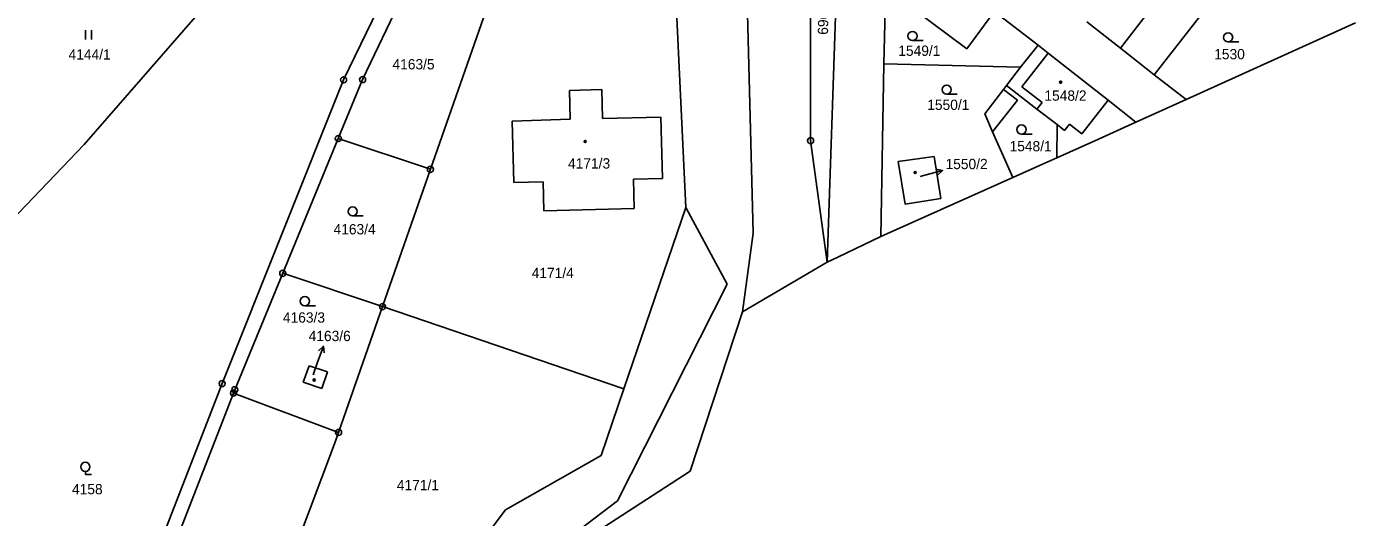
# Model space of a CAD drawing. Extents: x -593183 to -588034, y -1130415 to -1124994.
# Drawn here: x -589370.1 to -589150.8, y -1129879.8 to -1129798.8 of the extents above; entities that cross this region are included whole.
import ezdxf

# ---------------------------------------------------------------- set-up
doc = ezdxf.new("R2010")
doc.units = 0
for name, color, linetype in [('Vrstva 1', 7, 'Continuous'), ('Vrstva 13', 7, 'Continuous'), ('Vrstva 16', 7, 'Continuous'), ('Vrstva 18', 7, 'Continuous'), ('Vrstva 19', 7, 'Continuous'), ('Vrstva 24', 7, 'Continuous'), ('Vrstva 25', 7, 'Continuous'), ('Vrstva 4', 7, 'Continuous')]:
    doc.layers.add(name, color=color, linetype=linetype)

msp = doc.modelspace()

# ---------------------------------------------------------------- linework, layer by layer
at = {"layer": 'Vrstva 1'}
for p, q in [((-589238, -1129837.68), (-589235.69, -1129770.81)), ((-589305.37, -1129781.89), (-589317.81, -1129807.59)), ((-589240.72, -1129817.62), (-589240.78, -1129781.01)), ((-589263.48, -1129782.45), (-589261.33, -1129828.65)), ((-589224.01, -1129785.79), (-589203.16, -1129801.88)), ((-589189.56, -1129802.38), (-589177.42, -1129786.52)), ((-589314.67, -1129807.55), (-589307.66, -1129792.83)), ((-589228.64, -1129804.96), (-589228.34, -1129792.02)), ((-589184.01, -1129806.75), (-589171.76, -1129791.04)), ((-589250.23, -1129832.9), (-589251.22, -1129794.57)), ((-589360.61, -1129818.24), (-589340.44, -1129795.13)), ((-589303.48, -1129822.36), (-589294.74, -1129797.34)), ((-589195.12, -1129798.01), (-589189.56, -1129802.38)), ((-589203.16, -1129801.88), (-589206.08, -1129805.48)), ((-589201.49, -1129803.19), (-589203.16, -1129801.88)), ((-589191.58, -1129810.92), (-589201.49, -1129803.19)), ((-589189.56, -1129802.38), (-589184.01, -1129806.75)), ((-589229.14, -1129833.45), (-589228.64, -1129804.96)), ((-589228.64, -1129804.96), (-589206.08, -1129805.48)), ((-589208.41, -1129808.54), (-589206.08, -1129805.48)), ((-589317.81, -1129807.59), (-589337.86, -1129857.72)), ((-589314.67, -1129807.55), (-589318.68, -1129817.27)), ((-589184.01, -1129806.75), (-589178.75, -1129810.83)), ((-589280.51, -1129809.34), (-589275.2, -1129809.17)), ((-589280.39, -1129814.09), (-589280.51, -1129809.34)), ((-589275.2, -1129809.17), (-589275.07, -1129813.98)), ((-589211.99, -1129813.22), (-589208.89, -1129809.17)), ((-589208.89, -1129809.17), (-589208.41, -1129808.54)), ((-589203.37, -1129812.42), (-589208.41, -1129808.54)), ((-589200.05, -1129814.98), (-589203.37, -1129812.42)), ((-589187.02, -1129814.57), (-589191.58, -1129810.92)), ((-589289.96, -1129814.4), (-589280.39, -1129814.09)), ((-589289.69, -1129824.53), (-589289.96, -1129814.4)), ((-589275.07, -1129813.98), (-589265.44, -1129813.73)), ((-589265.44, -1129813.73), (-589265.16, -1129823.87)), ((-589210.68, -1129816.18), (-589211.99, -1129813.22)), ((-589207.36, -1129823.7), (-589210.68, -1129816.18)), ((-589200.08, -1129820.44), (-589200.05, -1129814.98)), ((-589360.61, -1129818.24), (-589383.43, -1129842.05)), ((-589327.85, -1129839.52), (-589318.68, -1129817.27)), ((-589318.68, -1129817.27), (-589303.48, -1129822.36)), ((-589240.72, -1129817.62), (-589238, -1129837.68)), ((-589226.27, -1129821.05), (-589220.34, -1129820.24)), ((-589225.13, -1129828.11), (-589226.27, -1129821.05)), ((-589220.34, -1129820.24), (-589219.25, -1129827.18)), ((-589303.48, -1129822.36), (-589311.39, -1129845.02)), ((-589284.88, -1129824.4), (-589289.69, -1129824.53)), ((-589284.75, -1129829.22), (-589284.88, -1129824.4)), ((-589265.16, -1129823.87), (-589269.96, -1129824)), ((-589269.96, -1129824), (-589269.86, -1129828.81)), ((-589219.25, -1129827.18), (-589225.13, -1129828.11)), ((-589269.86, -1129828.81), (-589284.75, -1129829.22)), ((-589271.56, -1129858.6), (-589261.33, -1129828.65)), ((-589261.33, -1129828.65), (-589254.48, -1129841.3)), ((-589251.99, -1129845.89), (-589250.23, -1129832.9)), ((-589335.77, -1129858.73), (-589327.85, -1129839.52)), ((-589327.85, -1129839.52), (-589311.39, -1129845.02)), ((-589254.48, -1129841.3), (-589272.57, -1129877.06)), ((-589311.39, -1129845.02), (-589318.63, -1129865.77)), ((-589311.39, -1129845.02), (-589271.56, -1129858.6)), ((-589324.48, -1129857.5), (-589323.52, -1129854.79)), ((-589323.52, -1129854.79), (-589320.48, -1129855.77)), ((-589320.48, -1129855.77), (-589321.43, -1129858.54)), ((-589337.86, -1129857.72), (-589360.4, -1129915.68)), ((-589321.43, -1129858.54), (-589324.48, -1129857.5)), ((-589271.56, -1129858.6), (-589275.3, -1129869.56)), ((-589335.99, -1129859.29), (-589351.9, -1129900.3)), ((-589335.77, -1129858.73), (-589335.99, -1129859.29)), ((-589335.99, -1129859.29), (-589318.63, -1129865.77)), ((-589318.63, -1129865.77), (-589319.3, -1129867.68)), ((-589319.3, -1129867.68), (-589334.25, -1129907.28)), ((-589275.3, -1129869.56), (-589291.07, -1129878.55)), ((-589290.81, -1129890.88), (-589272.57, -1129877.06)), ((-589291.07, -1129878.55), (-589302.73, -1129893.99))]:
    msp.add_line(p, q, dxfattribs=at)
msp.add_lwpolyline([(-589219.28, -1129789.85), (-589223.79, -1129795.87), (-589214.96, -1129802.46), (-589210.46, -1129796.44), (-589219.28, -1129789.85)], dxfattribs=at)
at = {"layer": 'Vrstva 13'}
for p, q in [((-589150.79, -1129798.2), (-589178.75, -1129810.83)), ((-589178.75, -1129810.83), (-589187.02, -1129814.57)), ((-589192.6, -1129817.09), (-589187.02, -1129814.57)), ((-589193.8, -1129817.63), (-589200.08, -1129820.44)), ((-589193.8, -1129817.63), (-589192.6, -1129817.09)), ((-589200.08, -1129820.44), (-589203.03, -1129821.76)), ((-589203.03, -1129821.76), (-589207.36, -1129823.7)), ((-589229.14, -1129833.45), (-589207.36, -1129823.7)), ((-589236.22, -1129836.83), (-589229.14, -1129833.45)), ((-589251.99, -1129845.89), (-589238, -1129837.68)), ((-589238, -1129837.68), (-589236.22, -1129836.83)), ((-589260.58, -1129872.19), (-589251.99, -1129845.89)), ((-589282.35, -1129886.23), (-589260.58, -1129872.19))]:
    msp.add_line(p, q, dxfattribs=at)
at = {"layer": 'Vrstva 16'}
for p, q in [((-589222.61, -1129823.54), (-589221.85, -1129823.34)), ((-589322.85, -1129856.26), (-589322.15, -1129854.36))]:
    msp.add_line(p, q, dxfattribs=at)
at = {"layer": 'Vrstva 24'}
for centre, radius in [((-589317.81, -1129807.59), 0.5), ((-589317.81, -1129807.59), 0.0327), ((-589314.67, -1129807.55), 0.5), ((-589314.67, -1129807.55), 0.0327), ((-589318.68, -1129817.27), 0.5), ((-589318.68, -1129817.27), 0.0327), ((-589240.72, -1129817.62), 0.5), ((-589240.72, -1129817.62), 0.0327), ((-589303.48, -1129822.36), 0.5), ((-589303.48, -1129822.36), 0.0327), ((-589327.85, -1129839.52), 0.5), ((-589327.85, -1129839.52), 0.0327), ((-589311.39, -1129845.02), 0.5), ((-589311.39, -1129845.02), 0.0327), ((-589337.86, -1129857.72), 0.5), ((-589337.86, -1129857.72), 0.0327), ((-589335.77, -1129858.73), 0.5), ((-589335.99, -1129859.29), 0.5), ((-589335.99, -1129859.29), 0.0327), ((-589335.77, -1129858.73), 0.0327), ((-589318.63, -1129865.77), 0.5), ((-589318.63, -1129865.77), 0.0327)]:
    msp.add_circle(centre, radius, dxfattribs=at)
at = {"layer": 'Vrstva 25'}
for p, q in [((-589360.44, -1129799.41), (-589360.44, -1129800.91)), ((-589359.42, -1129800.91), (-589359.42, -1129799.41)), ((-589222.15, -1129801.12), (-589223.9, -1129801.12)), ((-589170.05, -1129801.34), (-589171.8, -1129801.34)), ((-589216.51, -1129809.96), (-589218.26, -1129809.96)), ((-589204.16, -1129816.54), (-589205.91, -1129816.54)), ((-589221.85, -1129823.34), (-589218.95, -1129822.56)), ((-589314.57, -1129830.06), (-589316.32, -1129830.06)), ((-589322.46, -1129844.87), (-589324.21, -1129844.87)), ((-589322.15, -1129854.36), (-589321.11, -1129851.55)), ((-589360.44, -1129872.21), (-589360.44, -1129872.71)), ((-589360.44, -1129872.71), (-589359.42, -1129872.71))]:
    msp.add_line(p, q, dxfattribs=at)
for points in [[(-589220.05, -1129822.34), (-589218.95, -1129822.56), (-589219.79, -1129823.3)], [(-589321.93, -1129852.31), (-589321.11, -1129851.55), (-589320.99, -1129852.66)]]:
    msp.add_lwpolyline(points, dxfattribs=at)
for centre, radius in [((-589223.9, -1129800.37), 0.75), ((-589171.8, -1129800.59), 0.75), ((-589199.45, -1129807.97), 0.175), ((-589199.45, -1129807.97), 0.15), ((-589218.26, -1129809.21), 0.75), ((-589205.91, -1129815.79), 0.75), ((-589277.93, -1129817.76), 0.175), ((-589277.93, -1129817.76), 0.15), ((-589223.47, -1129822.87), 0.175), ((-589223.47, -1129822.87), 0.15), ((-589316.32, -1129829.31), 0.75), ((-589324.21, -1129844.12), 0.75), ((-589322.66, -1129857.12), 0.175), ((-589322.66, -1129857.12), 0.15), ((-589360.44, -1129871.46), 0.75)]:
    msp.add_circle(centre, radius, dxfattribs=at)
at = {"layer": 'Vrstva 4'}
for p, q in [((-589205.84, -1129808.76), (-589201.49, -1129803.19)), ((-589206.55, -1129810.96), (-589208.89, -1129809.17)), ((-589202.52, -1129811.32), (-589205.84, -1129808.76)), ((-589210.68, -1129816.18), (-589206.55, -1129810.96)), ((-589203.37, -1129812.42), (-589202.52, -1129811.32)), ((-589195.93, -1129816.49), (-589191.58, -1129810.92)), ((-589200.05, -1129814.98), (-589198.81, -1129815.93)), ((-589198.81, -1129815.93), (-589198.01, -1129814.89)), ((-589198.01, -1129814.89), (-589195.93, -1129816.49))]:
    msp.add_line(p, q, dxfattribs=at)

# ---------------------------------------------------------------- texts
at = {"layer": 'Vrstva 16'}
for s, p in [('1550/2', (-589218.45, -1129822.33)), ('4163/6', (-589323.58, -1129850.71))]:
    msp.add_text(s, height=1.7, dxfattribs=at).set_placement(p)
at = {"layer": 'Vrstva 18'}
msp.add_text('6965/2', height=1.7, rotation=88.8124, dxfattribs=at).set_placement((-589237.85, -1129800.17))
for s, p in [('4144/1', (-589363.21, -1129804.25)), ('1549/1', (-589226.25, -1129803.63)), ('1530', (-589174.1, -1129804.2)), ('4163/5', (-589309.74, -1129805.87)), ('1550/1', (-589221.47, -1129812.56)), ('1548/1', (-589207.88, -1129819.39)), ('4163/4', (-589319.47, -1129833.1)), ('4171/4', (-589286.76, -1129840.31)), ('4163/3', (-589327.83, -1129847.66)), ('4171/1', (-589309.02, -1129875.32)), ('4158', (-589362.64, -1129875.99))]:
    msp.add_text(s, height=1.7, dxfattribs=at).set_placement(p)
at = {"layer": 'Vrstva 19'}
for s, height, p in [('1548/2', 1.7, (-589202.13, -1129811.04)), ('4171/3', 1.7, (-589280.76, -1129822.23)), ('1550/2', 0.01, (-589222.61, -1129823.54)), ('4163/6', 0.1, (-589322.85, -1129856.26))]:
    msp.add_text(s, height=height, dxfattribs=at).set_placement(p)

doc.saveas('drawing.dxf')
